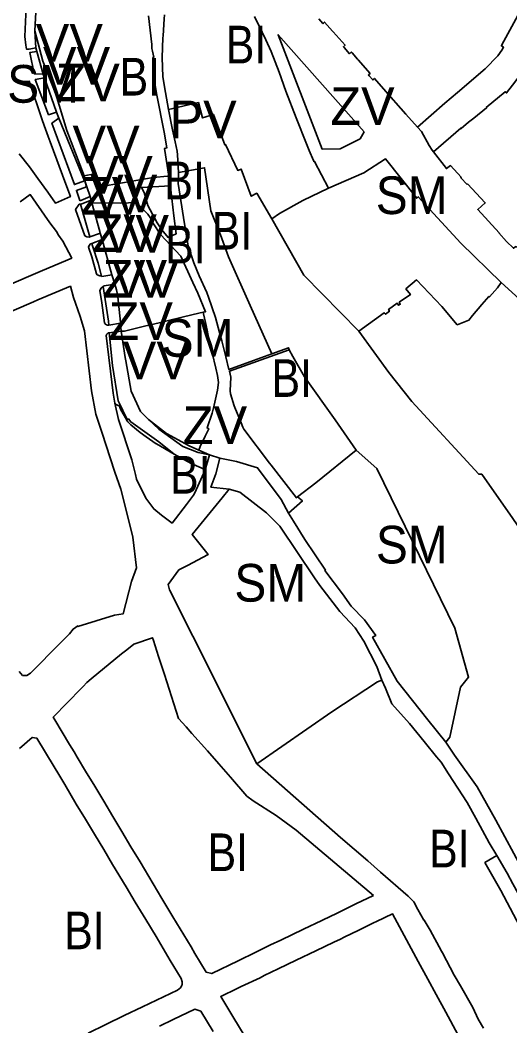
# Model space of a CAD drawing. Extents: x -650451 to -642268, y -1075216 to -1066610.
# Drawn here: x -647023.9 to -646829, y -1071298.9 to -1070898.5 of the extents above; entities that cross this region are included whole.
import ezdxf

# ---------------------------------------------------------------- set-up
doc = ezdxf.new("R2010")
doc.units = 0
doc.header["$LTSCALE"] = 6
doc.layers.add('1', color=7, linetype='Continuous', lineweight=35)
doc.layers.add('2', color=7, linetype='Continuous')
doc.layers.add('3', color=7, linetype='Continuous')

msp = doc.modelspace()

# ---------------------------------------------------------------- linework, layer by layer
at = {"layer": '1'}
for p, q in [((-647009.38, -1070935.11), (-647008.51, -1070937.51)), ((-647008.51, -1070937.51), (-646998.31, -1070962.5)), ((-646998.31, -1070962.5), (-646998.15, -1070962.45)), ((-646999.93, -1070971.68), (-646996.14, -1070984.77)), ((-646991.3, -1070985.78), (-646995.39, -1070987.33)), ((-646991.3, -1070985.78), (-646992, -1070983.25)), ((-646991.3, -1070985.78), (-646987.34, -1070999.89)), ((-646987.34, -1070999.89), (-646986.22, -1071003.64)), ((-646988.41, -1071022.96), (-646983.66, -1071022.3)), ((-646948.47, -1071071.5), (-646950.24, -1071077.43))]:
    msp.add_line(p, q, dxfattribs=at)
for points in [[(-646865.78, -1070941.08), (-646854.84, -1070931.57), (-646852.33, -1070929.44), (-646849.85, -1070927.33), (-646838.79, -1070917.88), (-646833.83, -1070912.75), (-646832.25, -1070910.39), (-646831.49, -1070909.26), (-646832.4, -1070908.62), (-646832.23, -1070908.37), (-646812.95, -1070872.84)], [(-647017.58, -1070909.54), (-647020.36, -1070910.04), (-647020.92, -1070910.05), (-647021.32, -1070910.06), (-647021.68, -1070908.46), (-647022, -1070905.02), (-647021.538, -1070893.318)], [(-647017.56, -1070892.83), (-647018, -1070902.77), (-647017.58, -1070909.54)], [(-646972.8, -1070896.79), (-646971.53, -1070908.18), (-646971.52, -1070909.79), (-646971.21, -1070910.86), (-646970.72, -1070913.27), (-646971.05, -1070913.31), (-646970.32, -1070915.54), (-646970.62, -1070916.23), (-646970.17, -1070924.35), (-646969.44, -1070928.34), (-646966.53, -1070943.04), (-646965.57, -1070949.37), (-646966.48, -1070949.59), (-646964.77, -1070960.55), (-646965.27, -1070960.58), (-646970.98, -1070961.17), (-646989.26, -1070964.27), (-646990.47, -1070964.38), (-646991.63, -1070964.75), (-646992.57, -1070961.92), (-646994.31, -1070959.61), (-646998.41, -1070960.39)], [(-646964.86, -1070934.1), (-646966.05, -1070927.3), (-646967.16, -1070921.01), (-646967.33, -1070913.32), (-646967.09, -1070905.57), (-646966.97, -1070904.74), (-646966.59, -1070898), (-646966.49, -1070896.41)], [(-646930.63, -1070896.98), (-646927.58, -1070903.24), (-646926.06, -1070906.37), (-646923.92, -1070910.96), (-646920.76, -1070919.22), (-646918.13, -1070926.81), (-646914.07, -1070937.3), (-646909.9, -1070947.77), (-646908.83, -1070950.36), (-646907.15, -1070954.39), (-646906.97, -1070954.82), (-646906.74, -1070954.7), (-646901.2, -1070965.38)], [(-646905.04, -1070897.89), (-646903.41, -1070899.84), (-646903.22, -1070899.67), (-646902.73, -1070899.24), (-646901.69, -1070900.42), (-646899.52, -1070902.9), (-646899.3, -1070903.14), (-646894.57, -1070908.44), (-646895.25, -1070909.05), (-646894.95, -1070909.38), (-646892.79, -1070911.83), (-646892.1, -1070911.21), (-646891.81, -1070911.53)], [(-646809.74, -1070899.18), (-646811.06, -1070902.11), (-646811.97, -1070903.31), (-646813.16, -1070904.89), (-646817.3, -1070910.37), (-646818.46, -1070911.9), (-646827.91, -1070924.42), (-646830.32, -1070927.42), (-646830.88, -1070926.96), (-646838.38, -1070933.3), (-646838.28, -1070933.42), (-646843.29, -1070937.51), (-646845.42, -1070939.14), (-646848.31, -1070941.62), (-646848.48, -1070941.43), (-646859.36, -1070950.91)], [(-646998.41, -1070960.39), (-647005.24, -1070942.36), (-647009.62, -1070927.98), (-647014.82, -1070914.77), (-647018, -1070902.77)], [(-647009.38, -1070935.11), (-647014.2, -1070921.45), (-647014.77, -1070920.04), (-647017.3, -1070910.91), (-647017.58, -1070909.54)], [(-647014.77, -1070920.04), (-647018.25, -1070919.89), (-647020.07, -1070911.38), (-647017.3, -1070910.91)], [(-646891.81, -1070911.53), (-646889.61, -1070914), (-646889.41, -1070914.22), (-646884.61, -1070919.71), (-646885.27, -1070920.29), (-646884.99, -1070920.6), (-646883.57, -1070922.28), (-646882.88, -1070921.68), (-646879.26, -1070925.81), (-646870.44, -1070935.85), (-646865.78, -1070941.08)], [(-647009.38, -1070935.11), (-647012.54, -1070936.13), (-647017.89, -1070922.13), (-647014.2, -1070921.45)], [(-647024.34, -1070951.65), (-647020.12, -1070956.86), (-647020.2, -1070956.92), (-647016.87, -1070961.55), (-647016.8, -1070961.5), (-647012.87, -1070967), (-647009.84, -1070971.28), (-647003.87, -1070968.69), (-647005.76, -1070963.72), (-647011.95, -1070946.86), (-647012.74, -1070944.77), (-647014.37, -1070940.41), (-647015.12, -1070938.14), (-647020.23, -1070922.77), (-647022.68, -1070922.89), (-647024.74, -1070923.29)], [(-646923.78, -1070977.62), (-646929.72, -1070967.4), (-646931.88, -1070968.59), (-646935.89, -1070957.74), (-646937.3, -1070958.27), (-646942.1, -1070948.01), (-646942.37, -1070948.12), (-646946.87, -1070936.02), (-646951.25, -1070937.43), (-646952.94, -1070931.28), (-646964.86, -1070934.1)], [(-646964.86, -1070934.1), (-646963.25, -1070942.16), (-646962.22, -1070946.97), (-646961.46, -1070950.67), (-646961.22, -1070952.12), (-646960.84, -1070959.15)], [(-646998.31, -1070962.5), (-647002.28, -1070963.91), (-647011.21, -1070939.54), (-647008.51, -1070937.51)], [(-646865.78, -1070941.08), (-646864.13, -1070942.79), (-646861.06, -1070948.33), (-646859.9, -1070950.19), (-646859.36, -1070950.91)], [(-646901.2, -1070965.38), (-646887.09, -1070959.23), (-646878.42, -1070953.74), (-646866.04, -1070969.39), (-646865.43, -1070968.8), (-646848.44, -1070987.31), (-646832.43, -1071002.96)], [(-646859.36, -1070950.91), (-646854.22, -1070957.58), (-646852.62, -1070956.4), (-646848.34, -1070961), (-646848.53, -1070961.2), (-646846.03, -1070963.89), (-646845.82, -1070963.67), (-646838.79, -1070971.27), (-646841.8, -1070973.84), (-646833.28, -1070983.12), (-646833.34, -1070983.18), (-646830.27, -1070986.54), (-646827.59, -1070989.31), (-646827.07, -1070988.88), (-646826.5, -1070988.61), (-646825.95, -1070989.07), (-646825.54, -1070988.78)], [(-646960.84, -1070959.15), (-646950.5, -1070957.22), (-646947.98, -1070974.41), (-646944.12, -1070983.98), (-646941.01, -1070992.71), (-646932.29, -1071012.12), (-646923.68, -1071031.34)], [(-646995.97, -1070968.73), (-646999.78, -1070970.22), (-647000.13, -1070970.33), (-647001.47, -1070966.28), (-646997.44, -1070964.86), (-646998.15, -1070962.45)], [(-646998.41, -1070960.39), (-646998.26, -1070962.14), (-646998.15, -1070962.45)], [(-646995.97, -1070968.73), (-646997.33, -1070964.82), (-646998.15, -1070962.45)], [(-646960.84, -1070959.15), (-646960.96, -1070963.5), (-646958.87, -1070977.07), (-646957.03, -1070988.45), (-646954.79, -1070995.06), (-646952.65, -1071000.2), (-646949.64, -1071006.89), (-646948.88, -1071008.79), (-646946.09, -1071016.85), (-646944.53, -1071022.89), (-646943.67, -1071026.2), (-646942.07, -1071032.5), (-646940.79, -1071037.57), (-646931.06, -1071034.03), (-646923.68, -1071031.34)], [(-646901.2, -1070965.38), (-646911.36, -1070970.3), (-646920.71, -1070975.45), (-646923.78, -1070977.62)], [(-647023.92, -1070970.83), (-647019.89, -1070967.94), (-647017.47, -1070971.3), (-647012.08, -1070979.1), (-647009.47, -1070982.66), (-647008.65, -1070984.05), (-647006.84, -1070986.51), (-647003.38, -1070993.23), (-647015.04, -1070998.19), (-647030.09, -1071004.71)], [(-646995.63, -1070970.13), (-646999.4, -1070971.59), (-646999.93, -1070971.68)], [(-646995.38, -1070971.18), (-646995.63, -1070970.13), (-646995.97, -1070968.73)], [(-646999.93, -1070971.68), (-647000.36, -1070971.78), (-647001.81, -1070973.81), (-646998.09, -1070984.31), (-646997.38, -1070984.73), (-646996.38, -1070984.86), (-646996.14, -1070984.77)], [(-646951.06, -1071014.78), (-646950.1, -1071014.57), (-646953.12, -1071007.22), (-646955.13, -1071002.93), (-646959.96, -1070992.49), (-646968.04, -1070983.76), (-646970.78, -1070979.58), (-646972.15, -1070976.99), (-646973.13, -1070975.67), (-646977.58, -1070971.12), (-646983.93, -1070971.33), (-646995.38, -1070971.18)], [(-646992, -1070983.25), (-646992.19, -1070982.59), (-646995.38, -1070971.18)], [(-646923.78, -1070977.62), (-646910.99, -1070999.96), (-646889.15, -1071022.27)], [(-646996.14, -1070984.77), (-646992.36, -1070983.38), (-646992, -1070983.25)], [(-646995.39, -1070987.33), (-646995.93, -1070987.54), (-646996.46, -1070988.25), (-646996.62, -1070988.81), (-646995.37, -1070992.65), (-646993.55, -1070999.42), (-646993.18, -1070999.87), (-646992.23, -1071000.28), (-646991.53, -1071000.42)], [(-646995.39, -1070987.33), (-646995.11, -1070988.3), (-646992.87, -1070995.25), (-646991.53, -1071000.42)], [(-646991.53, -1071000.42), (-646991.33, -1071000.47), (-646987.34, -1070999.89)], [(-646889.15, -1071022.27), (-646879, -1071014.96), (-646878.47, -1071015.58), (-646876.95, -1071014.34), (-646877.28, -1071013.64), (-646873.79, -1071011.16), (-646873.25, -1071011.98), (-646872.61, -1071011.55), (-646873.04, -1071010.77), (-646868.6, -1071007.71), (-646870.37, -1071005.49), (-646866.1, -1071001.89), (-646856.12, -1071012.42), (-646849.95, -1071019.76), (-646845.29, -1071017.89), (-646843.86, -1071016.05), (-646840.08, -1071011.65), (-646837.34, -1071008.47), (-646837.1, -1071008.63), (-646833.9, -1071005.08), (-646832.43, -1071002.96)], [(-647024.3, -1071157.79), (-647022.94, -1071159.31), (-647021.16, -1071159.33), (-647019.79, -1071158.39), (-647007.79, -1071146.33), (-647004.29, -1071142.81), (-647002.85, -1071140.86), (-647000.97, -1071139.62), (-647000.87, -1071139.9), (-646986.33, -1071135.38), (-646982.92, -1071134.86), (-646979.51, -1071122.01), (-646977.54, -1071116.46), (-646979.09, -1071104.36), (-646981.04, -1071096.21), (-646983.85, -1071085.25), (-646986.18, -1071078.36), (-646988.02, -1071072.7), (-646991.28, -1071062.85), (-646993.74, -1071055.29), (-646995.5, -1071046.11), (-646998.28, -1071022.13), (-647000.04, -1071016.49), (-647001.9, -1071011.18), (-647002.59, -1071008.83), (-647003.89, -1071004.39), (-647016.81, -1071009.79), (-647018.62, -1071010.61), (-647034.05, -1071017.19)], [(-646990.85, -1071004.5), (-646991.61, -1071005.12), (-646992.14, -1071006.07), (-646991.34, -1071011.07), (-646990.27, -1071019.02), (-646989.96, -1071019.51), (-646989.52, -1071019.82), (-646989.16, -1071019.97), (-646988.59, -1071019.88)], [(-646990.85, -1071004.5), (-646990.5, -1071004.22), (-646986.22, -1071003.64)], [(-646990.85, -1071004.5), (-646988.69, -1071018.3), (-646988.59, -1071019.88)], [(-646986.22, -1071003.64), (-646985.56, -1071005.89), (-646984.95, -1071008.66), (-646984.01, -1071018.66), (-646983.96, -1071019.14)], [(-646814.9, -1071013.09), (-646818.15, -1071015.95), (-646832.43, -1071002.96)], [(-646951.06, -1071014.78), (-646955.09, -1071015.67), (-646964.89, -1071018.08), (-646967.03, -1071018.58), (-646968.01, -1071018.82), (-646970.88, -1071019.5), (-646973.85, -1071020.2), (-646982.41, -1071022.23), (-646983.66, -1071022.3)], [(-646952.75, -1071069.62), (-646952.2, -1071068.17), (-646950.25, -1071064.1), (-646948.83, -1071061.12), (-646949.48, -1071060.79), (-646947.41, -1071054.95), (-646946.7, -1071051.77), (-646945.38, -1071045.82), (-646944.88, -1071042.78), (-646945.33, -1071039.92), (-646946.03, -1071036.96), (-646947.45, -1071030.92), (-646948.18, -1071027.86), (-646948.89, -1071024.84), (-646949.39, -1071021.83), (-646950.1, -1071018.82), (-646950.88, -1071015.45), (-646951.06, -1071014.78)], [(-646988.59, -1071019.88), (-646983.96, -1071019.14), (-646983.66, -1071022.3)], [(-646983.66, -1071022.3), (-646982.08, -1071032.76), (-646981.87, -1071034.13), (-646979.75, -1071046.19), (-646976.03, -1071054.29), (-646974.79, -1071055.48), (-646972.78, -1071057.43)], [(-646719.621, -1071303.894), (-646734.791, -1071276.956), (-646730.681, -1071274.557), (-646769.34, -1071208.77), (-646772.35, -1071202.69), (-646790.22, -1071177.59), (-646792.06, -1071173.55), (-646796.684, -1071164.505), (-646791.84, -1071162.27), (-646796.67, -1071151.34), (-646795.19, -1071150.7), (-646798.88, -1071139.24), (-646811.73, -1071143.52), (-646825.46, -1071115.49), (-646818.14, -1071111.05), (-646827.84, -1071096.9), (-646840.19, -1071079.22), (-646841.37, -1071079.25), (-646867.95, -1071050.27), (-646877.15, -1071038.8), (-646889.15, -1071022.27)], [(-646988.41, -1071022.96), (-646988.84, -1071023.02), (-646989.37, -1071023.48), (-646989.6, -1071024.05), (-646986.89, -1071046.96), (-646986.21, -1071050.94)], [(-646962.59, -1071071.29), (-646968.66, -1071066.29), (-646979.88, -1071058.42), (-646980.77, -1071057.24), (-646981.02, -1071057.32), (-646981.32, -1071057.42), (-646983, -1071053.91), (-646984.09, -1071051.62), (-646984.87, -1071049.99), (-646987.08, -1071036.02), (-646988.33, -1071024.2), (-646988.41, -1071022.96)], [(-646913.49, -1071088.22), (-646913.88, -1071088.69), (-646924.04, -1071075.68), (-646924.69, -1071074.85), (-646934.84, -1071061.33), (-646935.32, -1071060.51), (-646935.98, -1071058.83), (-646938.43, -1071052.63), (-646938.68, -1071051.99), (-646940.19, -1071047.29), (-646940.3, -1071046.11), (-646940.01, -1071040.62), (-646940.63, -1071038.2), (-646916.86, -1071029.77)], [(-646916.86, -1071029.77), (-646917.06, -1071028.92), (-646923.68, -1071031.34)], [(-646916.86, -1071029.77), (-646915.37, -1071032.38), (-646910.76, -1071040.44), (-646898.46, -1071057.55), (-646890.12, -1071069.67)], [(-646986.21, -1071050.94), (-646984.73, -1071057.5), (-646979.46, -1071073.54), (-646978.01, -1071079.29), (-646977.62, -1071081.17), (-646973.89, -1071088.78), (-646970.71, -1071093.08), (-646967.61, -1071095.5), (-646963.43, -1071098.71), (-646957.65, -1071091.26), (-646954.9, -1071087.63), (-646954.33, -1071086.62), (-646950.24, -1071077.43)], [(-646986.21, -1071050.94), (-646985.88, -1071051.4), (-646984.93, -1071051.86), (-646984.48, -1071051.86), (-646983.83, -1071053.59), (-646981.58, -1071057.5), (-646981.37, -1071057.85), (-646981.02, -1071058.36), (-646979.8, -1071059.64), (-646976.18, -1071062.66), (-646973.77, -1071064.4), (-646969.71, -1071067.08), (-646969.67, -1071067.11), (-646962.59, -1071071.29)], [(-646972.78, -1071057.43), (-646968.74, -1071061.34), (-646959.19, -1071068.19), (-646953.1, -1071070.56), (-646948.47, -1071071.5)], [(-646972.78, -1071057.43), (-646965.69, -1071063.05), (-646956.66, -1071067.91), (-646952.75, -1071069.62)], [(-646944.38, -1071072.86), (-646948.47, -1071071.5), (-646952.75, -1071069.62)], [(-646890.12, -1071069.67), (-646906.17, -1071082.72), (-646913.49, -1071088.22)], [(-646854.49, -1071185.87), (-646852.86, -1071183.98), (-646848.58, -1071163.95), (-646845.39, -1071159.98), (-646850.93, -1071140.54), (-646881.89, -1071077.03), (-646890.12, -1071069.67)], [(-646962.59, -1071071.29), (-646955.76, -1071075.03), (-646951.9, -1071076.72), (-646950.24, -1071077.43)], [(-646944.38, -1071072.86), (-646945.95, -1071079.06), (-646947.96, -1071084.45), (-646940.67, -1071085.15)], [(-646944.38, -1071072.86), (-646937.8, -1071074.15), (-646929.41, -1071076.73), (-646920, -1071089.35), (-646917.04, -1071094.75)], [(-646940.67, -1071085.15), (-646943.47, -1071088.69), (-646955.39, -1071103.23), (-646949.12, -1071111.22), (-646957.26, -1071115.61), (-646960.72, -1071117.25), (-646964.99, -1071123.18), (-646964.43, -1071125.3), (-646955.2, -1071143.67), (-646929.64, -1071194.58)], [(-646879.91, -1071161.24), (-646881.97, -1071155.84), (-646887.07, -1071145.66), (-646890.59, -1071140.39), (-646896.62, -1071133.93), (-646904.64, -1071123.54), (-646906.72, -1071120.46), (-646920.54, -1071099.98), (-646925.88, -1071094.68), (-646936.51, -1071086.33), (-646940.67, -1071085.15)], [(-646913.49, -1071088.22), (-646911.58, -1071089.9), (-646917.04, -1071094.75)], [(-646917.04, -1071094.75), (-646915.15, -1071097.91), (-646910.53, -1071105.18), (-646902.39, -1071117.39), (-646902.62, -1071117.58), (-646895.56, -1071126.84), (-646892.11, -1071131.81), (-646886.78, -1071137.25), (-646882.37, -1071143.39), (-646883.63, -1071144.15), (-646873.89, -1071161.58), (-646861.58, -1071177.05), (-646854.49, -1071185.87)], [(-646929.64, -1071194.58), (-646899.85, -1071173.89), (-646881.68, -1071161.83), (-646879.91, -1071161.24)], [(-646834.24, -1071231.05), (-646837.28, -1071225.94), (-646842.55, -1071216.19), (-646845.92, -1071209.98), (-646853.35, -1071198.57), (-646856.39, -1071193.88), (-646858.14, -1071191.72), (-646863.06, -1071185.64), (-646868.9, -1071178.44), (-646875.99, -1071170.69), (-646878.53, -1071164.47), (-646879.91, -1071161.24)], [(-647024.09, -1071188.44), (-647019.05, -1071184), (-647017.24, -1071184.32), (-647010.31, -1071195.79), (-647008.48, -1071198.83), (-647006.09, -1071202.77), (-647001.54, -1071210.53), (-646997.93, -1071216.52), (-646994.31, -1071222.55), (-646990.64, -1071228.68), (-646987.09, -1071234.57), (-646981.69, -1071243.56), (-646978.07, -1071249.6), (-646973.93, -1071256.47), (-646969.8, -1071263.33), (-646964.13, -1071272.78), (-646959.78, -1071280), (-646959.36, -1071281.38), (-646959.46, -1071282.52), (-646959.49, -1071282.62), (-646960, -1071283.56), (-646961.27, -1071284.59), (-646975.21, -1071291.23), (-646982.48, -1071294.73), (-646989.73, -1071298.24), (-646996.85, -1071301.72)], [(-646854.49, -1071185.87), (-646851.05, -1071191.1), (-646841.94, -1071203.67), (-646834.57, -1071216.93), (-646820.2, -1071243.45), (-646804.18, -1071275.27), (-646796.99, -1071286.79), (-646796.032, -1071288.567)], [(-646839.5, -1071299.8), (-646841.64, -1071296.24), (-646843.74, -1071291.6), (-646848.59, -1071282.88), (-646851.12, -1071278.63), (-646855.86, -1071269.82), (-646856.22, -1071269.16), (-646860.73, -1071260.78), (-646863.07, -1071256.76), (-646863.2, -1071256.83), (-646865.58, -1071252.48), (-646867.19, -1071249.52), (-646869.45, -1071247.28), (-646880.5, -1071237.72), (-646885.48, -1071233.14), (-646896.33, -1071223.85), (-646929.64, -1071194.58)], [(-646834.24, -1071231.05), (-646838.95, -1071233.85), (-646832.65, -1071245.02), (-646813.94, -1071280.34), (-646801.88, -1071297.43), (-646790.25, -1071313.92)], [(-646794.7, -1071303.56), (-646808.44, -1071280.09), (-646809.55, -1071277.82), (-646819.82, -1071256.79), (-646827.77, -1071242.27), (-646830.08, -1071238.06), (-646834.24, -1071231.05)], [(-646849.73, -1071302.25), (-646854.51, -1071293.45), (-646858.35, -1071286.37), (-646861.6, -1071280.24), (-646865.47, -1071273.17), (-646875.76, -1071254.21), (-646882.05, -1071257.31), (-646883.25, -1071257.86), (-646889.15, -1071260.7), (-646894.97, -1071263.57), (-646896.4, -1071264.27), (-646899, -1071265.53), (-646906.25, -1071269.02), (-646913.99, -1071272.7), (-646921.25, -1071276.21), (-646926.79, -1071278.86), (-646928.36, -1071279.68), (-646935.86, -1071283.21), (-646937.51, -1071284.01), (-646944.05, -1071287.17), (-646938.86, -1071295.79), (-646934.74, -1071302.59)], [(-646968.44, -1071298.98), (-646962.99, -1071296.36), (-646954.38, -1071292.23), (-646952.03, -1071292.94), (-646947.08, -1071301.1)]]:
    msp.add_lwpolyline(points, dxfattribs=at)
for points in [[(-646887.03, -1070942.9), (-646888.59, -1070945.69), (-646896.59, -1070949.74), (-646903.73, -1070949.81), (-646921.25, -1070904.26)], [(-646964.17, -1070964.41), (-646963.95, -1070966.06), (-646962.74, -1070976.43), (-646961.83, -1070983.58), (-646965.01, -1070984.98), (-646967.54, -1070981.97), (-646969.37, -1070979.16), (-646973.12, -1070972.23), (-646974.58, -1070967.13), (-646975.55, -1070965.05)], [(-646883.32, -1071246.96), (-646914.01, -1071220.93), (-646921.99, -1071215.12), (-646931.16, -1071209.3), (-646933.66, -1071207.41), (-646940.18, -1071199.91), (-646944.85, -1071194.56), (-646949.33, -1071189.41), (-646955.5, -1071182.45), (-646957.82, -1071179.83), (-646960.8, -1071176.47), (-646966.48, -1071158.97), (-646968.79, -1071151.76), (-646970.87, -1071145.4), (-646971.23, -1071144.31), (-646978.67, -1071146.84), (-646981.43, -1071149.11), (-646983.55, -1071150.74), (-646995.63, -1071160.73), (-646997.33, -1071162.17), (-646998.78, -1071163.71), (-647005.77, -1071170.93), (-647009.91, -1071175.17), (-647010.73, -1071175.96), (-647010.14, -1071176.97), (-647004.19, -1071186.89), (-647002.41, -1071189.79), (-647001.16, -1071191.86), (-646997.82, -1071197.44), (-646994.19, -1071203.47), (-646990.63, -1071209.44), (-646987.02, -1071215.47), (-646983.41, -1071221.51), (-646979.79, -1071227.55), (-646976.18, -1071233.55), (-646967.44, -1071248.13), (-646963.09, -1071255.43), (-646955.89, -1071267.4), (-646954.36, -1071270.02), (-646949.92, -1071277.46), (-646947.6, -1071278.05), (-646937.12, -1071272.92), (-646930.04, -1071269.46), (-646924.25, -1071266.65), (-646920.18, -1071264.67), (-646911.1, -1071260.33), (-646903.84, -1071256.88), (-646900.26, -1071255.17), (-646898.24, -1071254.19), (-646890.26, -1071250.29)]]:
    msp.add_lwpolyline(points, close=True, dxfattribs=at)

# ---------------------------------------------------------------- texts
at = {"layer": '2'}
for s, p in [('VV', (-647017.679, -1070915.014)), ('VV', (-647014.808, -1070924.182)), ('ZV', (-647009.805, -1070930.762)), ('ZV', (-646900.465, -1070940.21)), ('PV', (-646964.427, -1070945.483)), ('VV', (-647003.048, -1070955.485)), ('VV', (-646997.859, -1070967.617)), ('ZV', (-646999.712, -1070975.863)), ('VV', (-646996.007, -1070974.933)), ('ZV', (-646995.081, -1070990.773)), ('VV', (-646991.376, -1070991.047)), ('ZV', (-646991.007, -1071008.924)), ('VV', (-646987.394, -1071008.921)), ('ZV', (-646988.691, -1071025.78)), ('VV', (-646983.042, -1071041.427)), ('ZV', (-646959.172, -1071067.247))]:
    msp.add_text(s, height=15, dxfattribs=at).set_placement(p)
for s, width, p in [('BI', 0.85, (-646942.062, -1070915.709)), ('BI', 0.85, (-646984.292, -1070928.489)), ('SM', 0.95, (-647029.032, -1070931.345)), ('BI', 0.85, (-646966.511, -1070969.793)), ('SM', 0.95, (-646882.362, -1070975.679)), ('BI', 0.85, (-646947.618, -1070989.797)), ('BI', 0.85, (-646966.14, -1070995.353)), ('BI', 0.85, (-646923.829, -1071048.458)), ('BI', 0.85, (-646964.207, -1071086.982)), ('BI', 0.85, (-646949.281, -1071237.247)), ('BI', 0.85, (-646861.117, -1071235.766)), ('BI', 0.85, (-647006.329, -1071268.364))]:
    msp.add_text(s, height=15, dxfattribs=dict(at, width=width)).set_placement(p)
at = {"layer": '3', "width": 0.95}
for p in [(-646967.556, -1071032.476), (-646882.298, -1071114.768), (-646938.642, -1071129.966)]:
    msp.add_text('SM', height=15, dxfattribs=at).set_placement(p)

doc.saveas('drawing.dxf')
